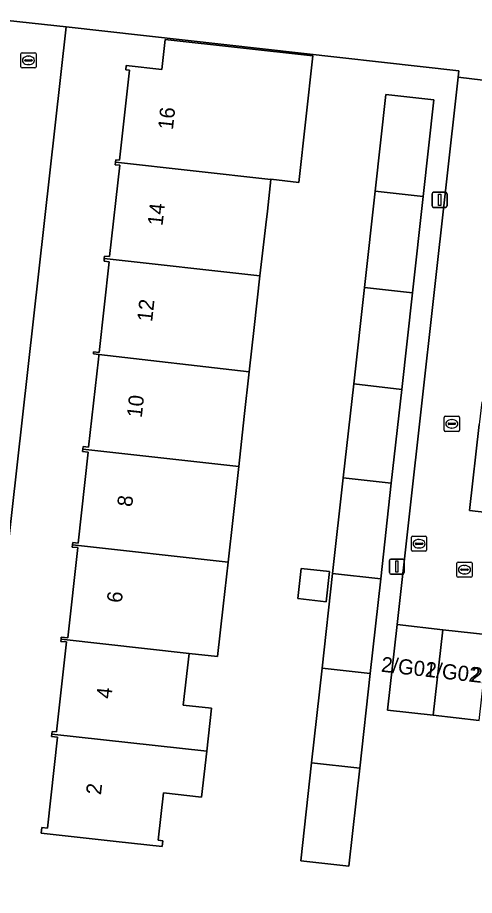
# Model space of a CAD drawing. Extents: x 162082 to 163401, y 388089 to 388636.
# Drawn here: x 163010.2 to 163040.4, y 388312.7 to 388370.7 of the extents above; entities that cross this region are included whole.
import ezdxf

# ---------------------------------------------------------------- set-up
doc = ezdxf.new("R2010")
doc.units = 0
for name, color, linetype in [('IMGEO_Erf', 7, 'Continuous'), ('IMGEO_Kolk', 7, 'Continuous'), ('IMGEO_Lichtmast', 7, 'Continuous'), ('IMGEO_Pand', 7, 'Continuous'), ('IMGEO_Pand_nummerreeks', 7, 'Continuous'), ('IMGEO_Rijbaan_lokaal_open', 7, 'Continuous'), ('IMGEO_Rioolput', 7, 'Continuous'), ('IMGEO_Voetpad_open', 7, 'Continuous')]:
    doc.layers.add(name, color=color, linetype=linetype)

msp = doc.modelspace()

# ---------------------------------------------------------------- linework, layer by layer
at = {"layer": 'IMGEO_Erf'}
msp.add_lwpolyline([(163040.75, 388324.22), (163037.719, 388324.564), (163034.688, 388324.909), (163035.331, 388330.563), (163039.363, 388366.766), (163039.409, 388367.179), (163013.441, 388370.076), (163002.97, 388276.7)], dxfattribs=at)
for points in [[(163025.215, 388344.324), (163024.855, 388341.024), (163024.487, 388337.651), (163024.158, 388334.695), (163023.834, 388331.779), (163023.449, 388328.446), (163021.581, 388328.653), (163021.187, 388325.244), (163023.054, 388325.028), (163022.738, 388322.187), (163022.401, 388319.154), (163019.866, 388319.436), (163019.518, 388316.308), (163019.833, 388316.273), (163019.789, 388315.878), (163016.746, 388316.217), (163011.776, 388316.77), (163011.818, 388317.146), (163012.206, 388317.103), (163012.874, 388323.107), (163012.465, 388323.152), (163012.484, 388323.325), (163012.504, 388323.5), (163012.79, 388323.468), (163013.451, 388329.411), (163013.084, 388329.452), (163013.1, 388329.595), (163013.116, 388329.738), (163013.539, 388329.691), (163014.202, 388335.651), (163013.839, 388335.691), (163013.855, 388335.838), (163013.871, 388335.985), (163014.222, 388335.946), (163014.891, 388341.957), (163014.527, 388341.997), (163014.546, 388342.168), (163014.565, 388342.339), (163014.926, 388342.299), (163015.571, 388348.1), (163015.596, 388348.325), (163015.606, 388348.419), (163015.239, 388348.461), (163015.254, 388348.593), (163015.614, 388348.553), (163016.282, 388354.555), (163015.942, 388354.593), (163015.961, 388354.762), (163015.98, 388354.931), (163016.314, 388354.894), (163016.986, 388360.937), (163016.685, 388360.971), (163016.703, 388361.135), (163016.722, 388361.299), (163016.968, 388361.272), (163017.629, 388367.212), (163017.379, 388367.24), (163017.411, 388367.525), (163019.775, 388367.262), (163019.997, 388369.25), (163029.756, 388368.163), (163028.825, 388359.801), (163026.98, 388360.006), (163026.979, 388359.994), (163026.746, 388357.899), (163026.645, 388356.994), (163026.259, 388353.619), (163025.87, 388350.215), (163025.543, 388347.271)], [(163034.948, 388339.904), (163034.244, 388333.576), (163033.55, 388327.325), (163032.854, 388321.064), (163032.136, 388314.597), (163028.958, 388314.95), (163029.676, 388321.417), (163030.372, 388327.677), (163031.066, 388333.929), (163031.769, 388340.257), (163032.46, 388346.472), (163033.169, 388352.852), (163033.877, 388359.228), (163034.586, 388365.609), (163037.764, 388365.256), (163037.055, 388358.875), (163036.347, 388352.499), (163035.636, 388346.105)], [(163028.771, 388332.276), (163028.994, 388334.275), (163030.851, 388334.069), (163030.629, 388332.069)]]:
    msp.add_lwpolyline(points, close=True, dxfattribs=at)
at = {"layer": 'IMGEO_Kolk'}
for p, q in [((163010.517, 388368.368), (163011.369, 388368.368)), ((163010.442, 388367.442), (163010.442, 388368.294)), ((163010.701, 388367.862), (163010.701, 388367.874)), ((163011.139, 388367.825), (163010.741, 388367.825)), ((163010.744, 388367.911), (163011.142, 388367.911)), ((163010.93, 388368.148), (163010.955, 388368.148)), ((163011.185, 388367.874), (163011.185, 388367.862)), ((163011.443, 388368.294), (163011.443, 388367.442)), ((163011.369, 388367.368), (163010.517, 388367.368)), ((163010.953, 388367.588), (163010.928, 388367.588)), ((163038.449, 388343.41), (163038.449, 388344.262)), ((163038.524, 388344.336), (163039.376, 388344.336)), ((163038.937, 388344.116), (163038.962, 388344.116)), ((163039.45, 388344.262), (163039.45, 388343.41)), ((163038.708, 388343.83), (163038.708, 388343.842)), ((163039.146, 388343.793), (163038.748, 388343.793)), ((163038.751, 388343.879), (163039.149, 388343.879)), ((163038.96, 388343.556), (163038.935, 388343.556)), ((163039.192, 388343.842), (163039.192, 388343.83)), ((163039.376, 388343.336), (163038.524, 388343.336)), ((163039.361, 388334.692), (163040.213, 388334.692)), ((163039.286, 388333.766), (163039.286, 388334.618)), ((163039.545, 388334.186), (163039.545, 388334.198)), ((163039.983, 388334.149), (163039.585, 388334.149)), ((163039.588, 388334.235), (163039.986, 388334.235)), ((163039.774, 388334.472), (163039.799, 388334.472)), ((163040.029, 388334.198), (163040.029, 388334.186)), ((163040.287, 388334.618), (163040.287, 388333.766)), ((163040.213, 388333.692), (163039.361, 388333.692)), ((163039.797, 388333.912), (163039.772, 388333.912))]:
    msp.add_line(p, q, dxfattribs=at)
for points in [[(163010.517, 388368.368), (163011.369, 388368.368)], [(163010.442, 388367.442), (163010.442, 388368.294)], [(163011.443, 388368.294), (163011.443, 388367.442)], [(163011.369, 388367.368), (163010.517, 388367.368)], [(163038.449, 388343.41), (163038.449, 388344.262)], [(163038.524, 388344.336), (163039.376, 388344.336)], [(163039.45, 388344.262), (163039.45, 388343.41)], [(163039.376, 388343.336), (163038.524, 388343.336)], [(163039.361, 388334.692), (163040.213, 388334.692)], [(163039.286, 388333.766), (163039.286, 388334.618)], [(163040.287, 388334.618), (163040.287, 388333.766)], [(163040.213, 388333.692), (163039.361, 388333.692)]]:
    msp.add_lwpolyline(points, dxfattribs=at)
for centre, radius, start, end in [((163010.519, 388368.292), 0.0765, 91.55205, 178.44795), ((163010.519, 388368.292), 0.0765, 91.55205, 178.44795), ((163011.367, 388368.292), 0.0765, 1.55205, 88.44795), ((163011.367, 388368.292), 0.0765, 1.55205, 88.44795), ((163010.741, 388367.871), 0.0403, 85.87752, 175.75265), ((163010.738, 388367.861), 0.0366, 178.93798, 274.71019), ((163011.142, 388367.868), 0.043, 264.86636, 352.45326), ((163011.146, 388367.873), 0.0386, 1.73085, 96.63898), ((163010.519, 388367.444), 0.0765, 181.55205, 268.44795), ((163010.519, 388367.444), 0.0765, 181.55205, 268.44795), ((163011.367, 388367.444), 0.0765, 271.55205, 358.44795), ((163011.367, 388367.444), 0.0765, 271.55205, 358.44795), ((163038.526, 388344.26), 0.0765, 91.55205, 178.44795), ((163038.526, 388344.26), 0.0765, 91.55205, 178.44795), ((163039.374, 388344.26), 0.0765, 1.55205, 88.44795), ((163039.374, 388344.26), 0.0765, 1.55205, 88.44795), ((163038.526, 388343.412), 0.0765, 181.55205, 268.44795), ((163038.526, 388343.412), 0.0765, 181.55205, 268.44795), ((163038.748, 388343.839), 0.0403, 85.87752, 175.75265), ((163038.745, 388343.829), 0.0366, 178.93798, 274.71019), ((163039.149, 388343.836), 0.043, 264.86636, 352.45326), ((163039.153, 388343.841), 0.0386, 1.73085, 96.63898), ((163039.374, 388343.412), 0.0765, 271.55205, 358.44795), ((163039.374, 388343.412), 0.0765, 271.55205, 358.44795), ((163039.363, 388334.616), 0.0765, 91.55205, 178.44795), ((163039.363, 388334.616), 0.0765, 91.55205, 178.44795), ((163040.211, 388334.616), 0.0765, 1.55205, 88.44795), ((163040.211, 388334.616), 0.0765, 1.55205, 88.44795), ((163039.585, 388334.195), 0.0403, 85.87752, 175.75265), ((163039.582, 388334.185), 0.0366, 178.93798, 274.71019), ((163039.986, 388334.192), 0.043, 264.86636, 352.45326), ((163039.99, 388334.197), 0.0386, 1.73085, 96.63898), ((163039.363, 388333.768), 0.0765, 181.55205, 268.44795), ((163039.363, 388333.768), 0.0765, 181.55205, 268.44795), ((163040.211, 388333.768), 0.0765, 271.55205, 358.44795), ((163040.211, 388333.768), 0.0765, 271.55205, 358.44795)]:
    msp.add_arc(centre, radius, start, end, dxfattribs=at)
for centre, major_axis, ratio, start_param, end_param in [((163010.929, 388367.868), (-0.387, 0.002), 0.722429, 4.712389, 7.853982), ((163010.954, 388367.868), (-0.39, 0.002), 0.717154, 1.570796, 4.712389), ((163038.936, 388343.836), (-0.387, 0.002), 0.722429, 4.712389, 7.853982), ((163038.961, 388343.836), (-0.39, 0.002), 0.717154, 1.570796, 4.712389), ((163039.773, 388334.192), (-0.387, 0.002), 0.722429, 4.712389, 7.853982), ((163039.798, 388334.192), (-0.39, 0.002), 0.717154, 1.570796, 4.712389)]:
    msp.add_ellipse(centre, major_axis=major_axis, ratio=ratio, start_param=start_param, end_param=end_param, dxfattribs=at)
at = {"layer": 'IMGEO_Lichtmast'}
for p, q in [((163037.744, 388359.144), (163038.534, 388359.144)), ((163038.534, 388359.144), (163037.744, 388359.144)), ((163037.644, 388358.244), (163037.644, 388359.044)), ((163037.644, 388359.044), (163037.644, 388358.244)), ((163038.634, 388359.044), (163038.634, 388358.244)), ((163038.634, 388358.244), (163038.634, 388359.044)), ((163038.534, 388358.144), (163037.744, 388358.144)), ((163037.744, 388358.144), (163038.534, 388358.144)), ((163034.816, 388333.995), (163034.816, 388334.795)), ((163034.816, 388334.795), (163034.816, 388333.995)), ((163034.916, 388334.895), (163035.706, 388334.895)), ((163035.706, 388334.895), (163034.916, 388334.895)), ((163035.806, 388334.795), (163035.806, 388333.995)), ((163035.806, 388333.995), (163035.806, 388334.795)), ((163035.706, 388333.895), (163034.916, 388333.895)), ((163034.916, 388333.895), (163035.706, 388333.895))]:
    msp.add_line(p, q, dxfattribs=at)
for points in [[(163038.064, 388359.019), (163038.214, 388359.019), (163038.214, 388358.269), (163038.064, 388358.269), (163038.064, 388359.019)], [(163035.236, 388334.77), (163035.386, 388334.77), (163035.386, 388334.02), (163035.236, 388334.02), (163035.236, 388334.77)]]:
    msp.add_lwpolyline(points, dxfattribs=at)
for centre, start, end in [((163037.744, 388359.044), 90, 180), ((163037.744, 388359.044), 90, 180), ((163038.534, 388359.044), 0, 90), ((163038.534, 388359.044), 360, 90), ((163037.744, 388358.244), 180, 270), ((163037.744, 388358.244), 180, 270), ((163038.534, 388358.244), 270, 0), ((163038.534, 388358.244), 270, 0), ((163034.916, 388334.795), 90, 180), ((163034.916, 388334.795), 90, 180), ((163035.706, 388334.795), 0, 90), ((163035.706, 388334.795), 360, 90), ((163034.916, 388333.995), 180, 270), ((163034.916, 388333.995), 180, 270), ((163035.706, 388333.995), 270, 0), ((163035.706, 388333.995), 270, 0)]:
    msp.add_arc(centre, 0.1, start, end, dxfattribs=at)
at = {"layer": 'IMGEO_Pand'}
for points in [[(163029.756, 388368.163), (163019.997, 388369.25), (163019.775, 388367.262), (163017.411, 388367.525), (163017.379, 388367.24), (163017.629, 388367.212), (163016.968, 388361.272), (163016.722, 388361.299), (163016.703, 388361.135), (163026.979, 388359.994), (163026.98, 388360.006), (163028.825, 388359.801)], [(163033.877, 388359.228), (163037.055, 388358.875), (163037.764, 388365.256), (163034.586, 388365.609)], [(163026.979, 388359.994), (163016.703, 388361.135), (163016.685, 388360.971), (163016.986, 388360.937), (163016.314, 388354.894), (163015.98, 388354.931), (163015.961, 388354.762), (163026.259, 388353.619), (163026.645, 388356.994), (163026.746, 388357.899)], [(163036.347, 388352.499), (163037.055, 388358.875), (163033.877, 388359.228), (163033.169, 388352.852)], [(163026.259, 388353.619), (163015.961, 388354.762), (163015.942, 388354.593), (163016.282, 388354.555), (163015.614, 388348.553), (163015.254, 388348.593), (163015.239, 388348.461), (163015.606, 388348.419), (163025.543, 388347.271), (163025.87, 388350.215)], [(163036.347, 388352.499), (163033.169, 388352.852), (163032.46, 388346.472), (163035.636, 388346.105)], [(163025.543, 388347.271), (163015.606, 388348.419), (163015.596, 388348.325), (163015.571, 388348.1), (163014.926, 388342.299), (163014.565, 388342.339), (163014.546, 388342.168), (163024.855, 388341.024), (163025.215, 388344.324)], [(163031.769, 388340.257), (163034.948, 388339.904), (163035.636, 388346.105), (163032.46, 388346.472)], [(163048.282, 388342.943), (163048.449, 388344.421), (163040.927, 388345.269), (163040.763, 388343.796), (163040.13, 388338.099), (163047.64, 388337.247)], [(163024.855, 388341.024), (163014.546, 388342.168), (163014.527, 388341.997), (163014.891, 388341.957), (163014.222, 388335.946), (163013.871, 388335.985), (163013.855, 388335.838), (163024.158, 388334.695), (163024.487, 388337.651)], [(163031.769, 388340.257), (163031.066, 388333.929), (163034.244, 388333.576), (163034.948, 388339.904)], [(163024.158, 388334.695), (163013.855, 388335.838), (163013.839, 388335.691), (163014.202, 388335.651), (163013.539, 388329.691), (163013.116, 388329.738), (163013.1, 388329.595), (163021.581, 388328.653), (163023.449, 388328.446), (163023.834, 388331.779)], [(163028.771, 388332.276), (163030.629, 388332.069), (163030.851, 388334.069), (163028.994, 388334.275)], [(163033.55, 388327.325), (163034.244, 388333.576), (163031.066, 388333.929), (163030.372, 388327.677)], [(163037.719, 388324.564), (163038.362, 388330.218), (163035.331, 388330.563), (163034.688, 388324.909)], [(163037.719, 388324.564), (163040.75, 388324.22), (163041.393, 388329.874), (163038.362, 388330.218)], [(163021.581, 388328.653), (163013.1, 388329.595), (163013.084, 388329.452), (163013.451, 388329.411), (163012.79, 388323.468), (163012.504, 388323.5), (163012.484, 388323.325), (163022.738, 388322.187), (163023.054, 388325.028), (163021.187, 388325.244)], [(163033.55, 388327.325), (163030.372, 388327.677), (163029.676, 388321.417), (163032.854, 388321.064)], [(163022.738, 388322.187), (163012.484, 388323.325), (163012.465, 388323.152), (163012.874, 388323.107), (163012.206, 388317.103), (163011.818, 388317.146), (163011.776, 388316.77), (163016.746, 388316.217), (163019.789, 388315.878), (163019.833, 388316.273), (163019.518, 388316.308), (163019.866, 388319.436), (163022.401, 388319.154)], [(163029.676, 388321.417), (163028.958, 388314.95), (163032.136, 388314.597), (163032.854, 388321.064)]]:
    msp.add_lwpolyline(points, close=True, dxfattribs=at)
at = {"layer": 'IMGEO_Rijbaan_lokaal_open'}
for points in [[(163043.358, 388366.272), (163039.363, 388366.766), (163035.331, 388330.563), (163038.362, 388330.218), (163041.393, 388329.874)], [(163047.64, 388337.247), (163040.13, 388338.099), (163040.763, 388343.796)]]:
    msp.add_lwpolyline(points, dxfattribs=at)
at = {"layer": 'IMGEO_Rioolput'}
for p, q in [((163036.283, 388335.48), (163036.283, 388336.332)), ((163036.358, 388336.406), (163037.21, 388336.406)), ((163036.542, 388335.9), (163036.542, 388335.912)), ((163036.98, 388335.863), (163036.582, 388335.863)), ((163036.585, 388335.949), (163036.983, 388335.949)), ((163036.771, 388336.186), (163036.796, 388336.186)), ((163037.026, 388335.912), (163037.026, 388335.9)), ((163037.284, 388336.332), (163037.284, 388335.48)), ((163037.21, 388335.406), (163036.358, 388335.406)), ((163036.794, 388335.626), (163036.769, 388335.626))]:
    msp.add_line(p, q, dxfattribs=at)
for points in [[(163036.283, 388335.48), (163036.283, 388336.332)], [(163036.358, 388336.406), (163037.21, 388336.406)], [(163037.284, 388336.332), (163037.284, 388335.48)], [(163037.21, 388335.406), (163036.358, 388335.406)]]:
    msp.add_lwpolyline(points, dxfattribs=at)
for centre, radius, start, end in [((163036.36, 388336.33), 0.0765, 91.55205, 178.44795), ((163036.36, 388336.33), 0.0765, 91.55205, 178.44795), ((163036.582, 388335.909), 0.0403, 85.87752, 175.75265), ((163036.579, 388335.899), 0.0366, 178.93798, 274.71019), ((163036.983, 388335.906), 0.043, 264.86636, 352.45326), ((163036.987, 388335.911), 0.0386, 1.73085, 96.63898), ((163037.208, 388336.33), 0.0765, 1.55205, 88.44795), ((163037.208, 388336.33), 0.0765, 1.55205, 88.44795), ((163036.36, 388335.482), 0.0765, 181.55205, 268.44795), ((163036.36, 388335.482), 0.0765, 181.55205, 268.44795), ((163037.208, 388335.482), 0.0765, 271.55205, 358.44795), ((163037.208, 388335.482), 0.0765, 271.55205, 358.44795)]:
    msp.add_arc(centre, radius, start, end, dxfattribs=at)
for centre, major_axis, ratio, start_param, end_param in [((163036.77, 388335.906), (-0.387, 0.002), 0.722429, 4.712389, 7.853982), ((163036.795, 388335.906), (-0.39, 0.002), 0.717154, 1.570796, 4.712389)]:
    msp.add_ellipse(centre, major_axis=major_axis, ratio=ratio, start_param=start_param, end_param=end_param, dxfattribs=at)
at = {"layer": 'IMGEO_Voetpad_open'}
msp.add_lwpolyline([(162962.335, 388379.428), (162966.834, 388379.121), (162966.913, 388379.037), (162986.604, 388377.09), (163000.604, 388375.516), (163010.001, 388374.46), (163009.556, 388370.497), (163013.441, 388370.076), (163039.409, 388367.179), (163039.363, 388366.766), (163043.358, 388366.272), (163043.859, 388370.607), (163044.321, 388373.109), (163044.378, 388373.604), (163040.062, 388374.092), (163026.424, 388375.608), (163022.055, 388376.08)], dxfattribs=at)
msp.add_lwpolyline([(163013.441, 388370.076), (163009.556, 388370.497), (163009.548, 388370.428), (163008.683, 388363.066), (163008.493, 388360.713), (163005.462, 388334.056), (163001.924, 388302.296), (163000.525, 388289.822), (163000, 388285.427), (162998.906, 388275.686), (163002.97, 388276.7)], close=True, dxfattribs=at)

# ---------------------------------------------------------------- texts
at = {"layer": 'IMGEO_Pand_nummerreeks'}
for s, rotation, p in [('16', 83.82373, (163020.498, 388363.24)), ('14', 83.82101, (163019.811, 388356.894)), ('12', 83.82373, (163019.124, 388350.544)), ('10', 83.82373, (163018.438, 388344.204)), ('8', 83.82101, (163017.8, 388338.316)), ('6', 83.82373, (163017.113, 388331.965)), ('2/G01', 353.59978, (163034.239, 388327.449)), ('2/G02', 353.59978, (163037.146, 388327.123)), ('2/G03', 353.59978, (163040.176, 388326.783)), ('4', 83.82373, (163016.426, 388325.619)), ('2', 83.82101, (163015.739, 388319.271))]:
    msp.add_text(s, height=1, rotation=rotation, dxfattribs=at).set_placement(p)

doc.saveas('drawing.dxf')
